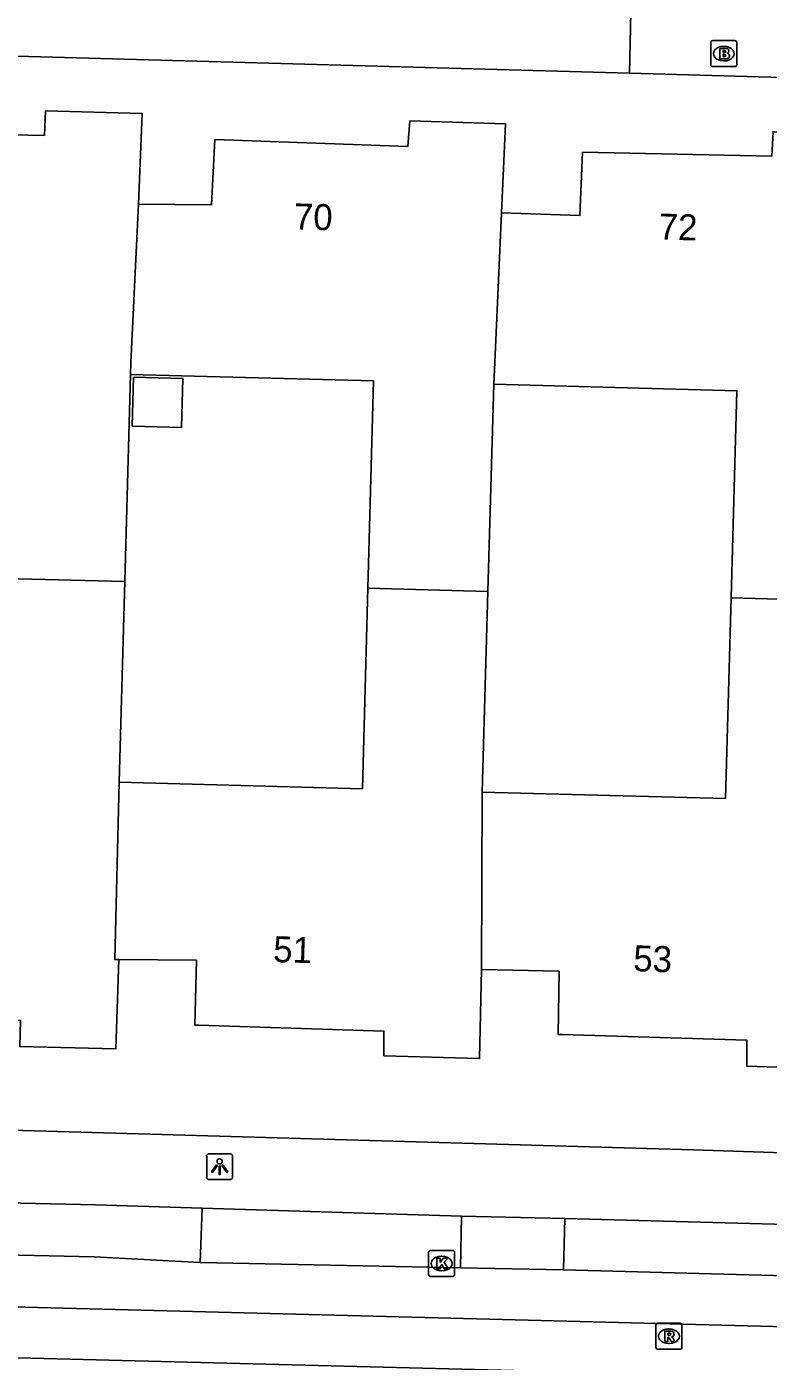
# Model space of a CAD drawing. Extents: x 162082 to 163393, y 388091 to 388632.
# Drawn here: x 162642.4 to 162670.9, y 388461.6 to 388512.9 of the extents above; entities that cross this region are included whole.
import ezdxf

# ---------------------------------------------------------------- set-up
doc = ezdxf.new("R2010")
doc.units = 0
for name, color, linetype in [('IMGEO_Brandkraan', 7, 'Continuous'), ('IMGEO_Kolk', 7, 'Continuous'), ('IMGEO_Lichtpunt', 7, 'Continuous'), ('IMGEO_Pand', 7, 'Continuous'), ('IMGEO_Pand_nummerreeks', 7, 'Continuous'), ('IMGEO_Parkeervlak_open', 7, 'Continuous'), ('IMGEO_Rijbaan_lokaal_gesloten', 7, 'Continuous'), ('IMGEO_Rijbaan_lokaal_open', 7, 'Continuous'), ('IMGEO_Rioolput', 7, 'Continuous'), ('IMGEO_Voetpad_open', 7, 'Continuous')]:
    doc.layers.add(name, color=color, linetype=linetype)

msp = doc.modelspace()

# ---------------------------------------------------------------- linework, layer by layer
at = {"layer": 'IMGEO_Brandkraan'}
for p, q in [((162668.708, 388511.465), (162668.708, 388512.317)), ((162668.783, 388512.391), (162669.635, 388512.391)), ((162669.709, 388512.317), (162669.709, 388511.465)), ((162669.196, 388512.171), (162669.221, 388512.171)), ((162669.635, 388511.391), (162668.783, 388511.391)), ((162669.219, 388511.611), (162669.194, 388511.611))]:
    msp.add_line(p, q, dxfattribs=at)
for points in [[(162668.708, 388511.465), (162668.708, 388512.317)], [(162668.783, 388512.391), (162669.635, 388512.391)], [(162669.709, 388512.317), (162669.709, 388511.465)], [(162669.056, 388512.091), (162669.056, 388511.691), (162669.269, 388511.691)], [(162669.287, 388512.091), (162669.056, 388512.091)], [(162669.235, 388512.01), (162669.181, 388512.01), (162669.181, 388511.934)], [(162669.181, 388511.934), (162669.234, 388511.934)], [(162669.243, 388511.858), (162669.181, 388511.858), (162669.181, 388511.777)], [(162669.181, 388511.777), (162669.243, 388511.777)], [(162669.635, 388511.391), (162668.783, 388511.391)]]:
    msp.add_lwpolyline(points, dxfattribs=at)
for centre, radius, start, end in [((162668.785, 388512.315), 0.0765, 91.552, 178.448), ((162668.785, 388512.315), 0.0765, 91.552, 178.448), ((162669.633, 388512.315), 0.0765, 1.552, 88.448), ((162669.633, 388512.315), 0.0765, 1.552, 88.448), ((162669.236, 388511.972), 0.0379, 267.8285, 90.9355), ((162669.244, 388511.817), 0.0404, 269.8759, 90.5077), ((162669.275, 388511.942), 0.251, 268.6676, 293.5347), ((162669.291, 388511.946), 0.145, 59.4692, 91.5367), ((162669.316, 388511.993), 0.0922, 285.5137, 58.1501), ((162669.321, 388511.801), 0.105, 301.3115, 78.989), ((162668.785, 388511.467), 0.0765, 181.552, 268.448), ((162668.785, 388511.467), 0.0765, 181.552, 268.448), ((162669.633, 388511.467), 0.0765, 271.552, 358.448), ((162669.633, 388511.467), 0.0765, 271.552, 358.448)]:
    msp.add_arc(centre, radius, start, end, dxfattribs=at)
for centre, major_axis, ratio, start_param, end_param in [((162669.195, 388511.891), (-0.387, 0.002), 0.722429, 4.712389, 7.853982), ((162669.22, 388511.891), (-0.39, 0.002), 0.717154, 1.570796, 4.712389)]:
    msp.add_ellipse(centre, major_axis=major_axis, ratio=ratio, start_param=start_param, end_param=end_param, dxfattribs=at)
at = {"layer": 'IMGEO_Kolk'}
for p, q in [((162657.851, 388464.908), (162657.851, 388465.76)), ((162657.926, 388465.834), (162658.778, 388465.834)), ((162658.339, 388465.614), (162658.364, 388465.614)), ((162658.852, 388465.76), (162658.852, 388464.908)), ((162658.362, 388465.054), (162658.337, 388465.054)), ((162658.778, 388464.834), (162657.926, 388464.834))]:
    msp.add_line(p, q, dxfattribs=at)
for points in [[(162657.851, 388464.908), (162657.851, 388465.76)], [(162657.926, 388465.834), (162658.778, 388465.834)], [(162658.172, 388465.534), (162658.295, 388465.534), (162658.295, 388465.383), (162658.425, 388465.534), (162658.589, 388465.534), (162658.443, 388465.383), (162658.596, 388465.134), (162658.444, 388465.134), (162658.359, 388465.298), (162658.295, 388465.231), (162658.295, 388465.134), (162658.172, 388465.134), (162658.172, 388465.534)], [(162658.852, 388465.76), (162658.852, 388464.908)], [(162658.778, 388464.834), (162657.926, 388464.834)]]:
    msp.add_lwpolyline(points, dxfattribs=at)
for centre, start, end in [((162657.928, 388465.758), 91.552, 178.448), ((162657.928, 388465.758), 91.552, 178.448), ((162658.776, 388465.758), 1.552, 88.448), ((162658.776, 388465.758), 1.552, 88.448), ((162657.928, 388464.91), 181.552, 268.448), ((162657.928, 388464.91), 181.552, 268.448), ((162658.776, 388464.91), 271.552, 358.448), ((162658.776, 388464.91), 271.552, 358.448)]:
    msp.add_arc(centre, 0.0765, start, end, dxfattribs=at)
for centre, major_axis, ratio, start_param, end_param in [((162658.338, 388465.334), (-0.387, 0.002), 0.722429, 4.712389, 7.853982), ((162658.363, 388465.334), (-0.39, 0.002), 0.717154, 1.570796, 4.712389)]:
    msp.add_ellipse(centre, major_axis=major_axis, ratio=ratio, start_param=start_param, end_param=end_param, dxfattribs=at)
at = {"layer": 'IMGEO_Lichtpunt'}
for p, q in [((162650.211, 388469.56), (162649.403, 388469.56)), ((162650.211, 388469.56), (162649.403, 388469.56)), ((162649.309, 388469.465), (162649.309, 388468.658)), ((162649.309, 388469.465), (162649.309, 388468.658)), ((162650.305, 388468.658), (162650.305, 388469.465)), ((162650.305, 388468.658), (162650.305, 388469.465)), ((162649.403, 388468.564), (162650.211, 388468.564)), ((162649.403, 388468.564), (162650.211, 388468.564))]:
    msp.add_line(p, q, dxfattribs=at)
for points in [[(162649.683, 388469.129), (162649.722, 388469.101), (162649.534, 388468.839), (162649.496, 388468.866), (162649.683, 388469.129)], [(162649.785, 388469.081), (162649.832, 388469.081), (162649.832, 388468.759), (162649.785, 388468.759), (162649.785, 388469.081)], [(162649.895, 388469.101), (162649.933, 388469.128), (162650.12, 388468.866), (162650.081, 388468.838), (162649.895, 388469.101)]]:
    msp.add_lwpolyline(points, dxfattribs=at)
msp.add_circle((162649.808, 388469.263), 0.0994, dxfattribs=at)
for centre, start, end in [((162649.403, 388469.465), 90, 180), ((162649.403, 388469.465), 90, 180), ((162650.211, 388469.465), 0, 90), ((162650.211, 388469.465), 0, 90), ((162649.403, 388468.658), 180, 270), ((162649.403, 388468.658), 180, 270), ((162650.211, 388468.658), 270, 0), ((162650.211, 388468.658), 270, 360)]:
    msp.add_arc(centre, 0.0946, start, end, dxfattribs=at)
at = {"layer": 'IMGEO_Pand'}
for points in [[(162632.553, 388506.468), (162635.684, 388506.371), (162635.801, 388508.885), (162635.985, 388508.881), (162643.063, 388508.743), (162643.101, 388509.686), (162646.827, 388509.586), (162646.684, 388506.102)], [(162646.684, 388506.102), (162649.498, 388506.076), (162649.618, 388508.584), (162649.981, 388508.571), (162657.048, 388508.314), (162657.131, 388509.301), (162660.809, 388509.189), (162660.649, 388505.766)], [(162660.649, 388505.766), (162663.669, 388505.662), (162663.776, 388508.094), (162671.053, 388507.943), (162671.107, 388508.888), (162674.646, 388508.794)], [(162646.373, 388499.549), (162646.394, 388500), (162646.684, 388506.102)], [(162660.649, 388505.766), (162660.395, 388500), (162660.358, 388499.171)], [(162646.373, 388499.549), (162646.156, 388491.572)], [(162655.513, 388491.321), (162655.73, 388499.296), (162646.373, 388499.549)], [(162646.444, 388497.557), (162646.495, 388499.436), (162648.392, 388499.384), (162648.341, 388497.505), (162646.444, 388497.557)], [(162660.132, 388491.197), (162660.358, 388499.171)], [(162660.358, 388499.171), (162669.715, 388498.918), (162669.489, 388490.946)], [(162641.55, 388491.697), (162646.156, 388491.572)], [(162646.156, 388491.572), (162645.946, 388483.853)], [(162645.946, 388483.853), (162655.303, 388483.6), (162655.513, 388491.321)], [(162655.513, 388491.321), (162660.132, 388491.197)], [(162659.914, 388483.475), (162660.132, 388491.197)], [(162669.489, 388490.946), (162669.271, 388483.222), (162659.914, 388483.475)], [(162669.489, 388490.946), (162674.135, 388490.821)], [(162645.934, 388477.029), (162645.772, 388477.03), (162645.946, 388483.853)], [(162659.914, 388483.475), (162659.884, 388476.642)], [(162645.934, 388477.029), (162645.815, 388473.6), (162642.114, 388473.682), (162642.145, 388474.679), (162634.979, 388474.903), (162634.853, 388474.907), (162634.914, 388477.381), (162631.762, 388477.466)], [(162659.884, 388476.642), (162659.81, 388473.216), (162656.132, 388473.326), (162656.131, 388474.28), (162648.989, 388474.502), (162648.855, 388474.506), (162648.911, 388477.004), (162645.934, 388477.029)], [(162673.628, 388472.817), (162670.098, 388472.922), (162670.101, 388473.926), (162662.993, 388474.143), (162662.829, 388474.148), (162662.873, 388476.577), (162659.884, 388476.642)]]:
    msp.add_lwpolyline(points, dxfattribs=at)
at = {"layer": 'IMGEO_Parkeervlak_open'}
msp.add_lwpolyline([(162649.141, 388467.457), (162649.063, 388465.37)], dxfattribs=at)
at = {"layer": 'IMGEO_Rijbaan_lokaal_gesloten'}
for points in [[(162649.063, 388465.37), (162644.976, 388465.594), (162634.588, 388465.822)], [(162649.063, 388465.37), (162659.081, 388465.167)], [(162659.081, 388465.167), (162663.044, 388465.084)], [(162663.044, 388465.084), (162676.815, 388464.718), (162687.566, 388464.449)], [(162711.816, 388461.865), (162675.589, 388462.798), (162618.463, 388464.27)], [(162618.418, 388462.308), (162716.906, 388459.796)]]:
    msp.add_lwpolyline(points, dxfattribs=at)
at = {"layer": 'IMGEO_Rijbaan_lokaal_open'}
for points in [[(162665.779, 388520.484), (162665.584, 388511.139)], [(162616.534, 388512.505), (162665.584, 388511.139)], [(162659.117, 388467.152), (162659.081, 388465.167)], [(162663.087, 388467.066), (162659.117, 388467.152)], [(162663.044, 388465.084), (162663.087, 388467.066)]]:
    msp.add_lwpolyline(points, dxfattribs=at)
at = {"layer": 'IMGEO_Rioolput'}
for p, q in [((162666.597, 388462.107), (162666.597, 388462.959)), ((162666.672, 388463.033), (162667.524, 388463.033)), ((162667.598, 388462.959), (162667.598, 388462.107)), ((162667.085, 388462.813), (162667.11, 388462.813)), ((162667.524, 388462.033), (162666.672, 388462.033)), ((162667.108, 388462.253), (162667.083, 388462.253))]:
    msp.add_line(p, q, dxfattribs=at)
for points in [[(162666.597, 388462.107), (162666.597, 388462.959)], [(162666.672, 388463.033), (162667.524, 388463.033)], [(162667.598, 388462.959), (162667.598, 388462.107)], [(162667.186, 388462.731), (162666.934, 388462.733), (162666.934, 388462.333)], [(162666.934, 388462.333), (162667.058, 388462.333), (162667.058, 388462.495), (162667.069, 388462.495)], [(162667.112, 388462.652), (162667.058, 388462.652), (162667.058, 388462.571)], [(162667.058, 388462.571), (162667.11, 388462.571)], [(162667.116, 388462.466), (162667.187, 388462.333), (162667.327, 388462.333), (162667.262, 388462.459)], [(162667.524, 388462.033), (162666.672, 388462.033)]]:
    msp.add_lwpolyline(points, dxfattribs=at)
for centre, radius, start, end in [((162666.674, 388462.957), 0.0765, 91.552, 178.448), ((162666.674, 388462.957), 0.0765, 91.552, 178.448), ((162667.522, 388462.957), 0.0765, 1.552, 88.448), ((162667.522, 388462.957), 0.0765, 1.552, 88.448), ((162667.068, 388462.442), 0.0533, 26.0293, 88.6989), ((162667.094, 388462.76), 0.19, 274.7715, 282.9687), ((162667.118, 388462.556), 0.0964, 77.0061, 93.1865), ((162667.132, 388462.613), 0.0378, 276.6634, 79.6772), ((162667.185, 388462.621), 0.109, 350.3612, 89.416), ((162667.183, 388462.621), 0.112, 277.5842, 350.9817), ((162667.167, 388462.406), 0.108, 29.5134, 73.7905), ((162666.674, 388462.109), 0.0765, 181.552, 268.448), ((162666.674, 388462.109), 0.0765, 181.552, 268.448), ((162667.522, 388462.109), 0.0765, 271.552, 358.448), ((162667.522, 388462.109), 0.0765, 271.552, 358.448)]:
    msp.add_arc(centre, radius, start, end, dxfattribs=at)
for centre, major_axis, ratio, start_param, end_param in [((162667.084, 388462.533), (-0.387, 0.002), 0.722429, 4.712389, 7.853982), ((162667.109, 388462.533), (-0.39, 0.002), 0.717154, 1.570796, 4.712389)]:
    msp.add_ellipse(centre, major_axis=major_axis, ratio=ratio, start_param=start_param, end_param=end_param, dxfattribs=at)
at = {"layer": 'IMGEO_Voetpad_open'}
for points in [[(162665.584, 388511.139), (162719.033, 388509.629)], [(162715.058, 388468.484), (162684.212, 388469.173), (162668.046, 388469.711), (162618.648, 388471.136)], [(162634.653, 388467.828), (162645.028, 388467.596), (162649.141, 388467.457)], [(162659.117, 388467.152), (162649.141, 388467.457)], [(162687.661, 388466.43), (162676.853, 388466.691), (162663.087, 388467.066)]]:
    msp.add_lwpolyline(points, dxfattribs=at)

# ---------------------------------------------------------------- texts
at = {"layer": 'IMGEO_Pand_nummerreeks'}
for s, rotation, p in [('70', 358.3981, (162652.656, 388505.131)), ('72', 358.3981, (162666.692, 388504.74)), ('51', 358.2209, (162651.858, 388476.935)), ('53', 358.2514, (162665.715, 388476.582))]:
    msp.add_text(s, height=1, rotation=rotation, dxfattribs=at).set_placement(p)

doc.saveas('drawing.dxf')
